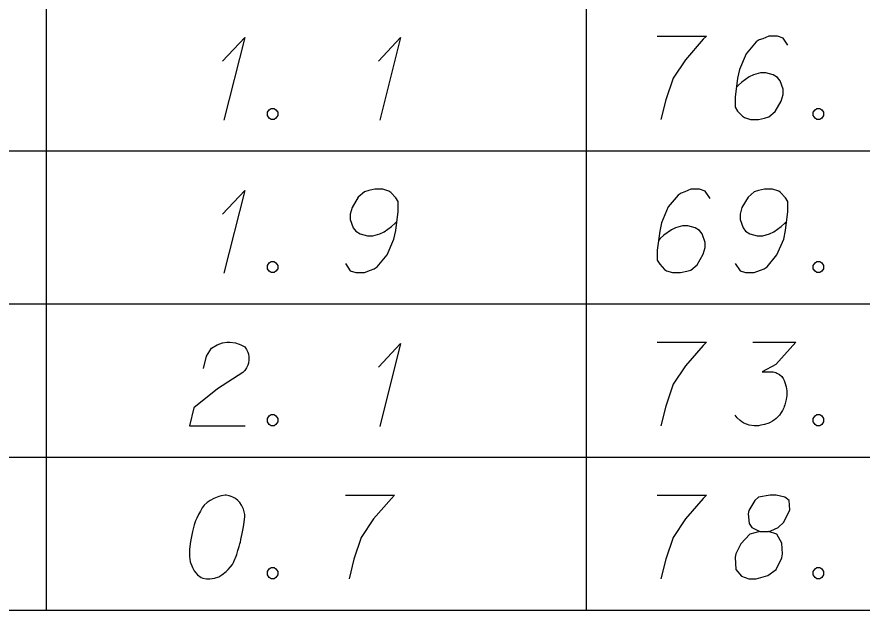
# Model space of a CAD drawing. Extents: x 2074207 to 2076812, y 516372 to 523312.
# Drawn here: x 2076524.39 to 2076572.95, y 520594.33 to 520628.43 of the extents above; entities that cross this region are included whole.
import ezdxf

# ---------------------------------------------------------------- set-up
doc = ezdxf.new("R2010")
doc.units = 0
for name, color, linetype in [('Prop DirtTable_ Soil Test Results - Outline (Major)', 7, 'Continuous'), ('Prop DirtTable_ Soil Test Results - Outline (Minor)', 7, 'Continuous'), ('Prop DirtTable_ Soil Test Results - Tx (Sample Data)', 7, 'Continuous')]:
    doc.layers.add(name, color=color, linetype=linetype)

msp = doc.modelspace()

# ---------------------------------------------------------------- linework, layer by layer
at = {"layer": 'Prop DirtTable_ Soil Test Results - Outline (Major)'}
msp.add_line((2076260.609, 520594.333), (2076811.903, 520594.333), dxfattribs=at)
at = {"layer": 'Prop DirtTable_ Soil Test Results - Outline (Minor)'}
for p, q in [((2076526.074, 520629.533), (2076526.074, 520620.733)), ((2076557.094, 520629.533), (2076557.094, 520620.733)), ((2076260.609, 520620.733), (2076811.903, 520620.733)), ((2076260.609, 520620.733), (2076811.903, 520620.733)), ((2076526.074, 520620.733), (2076526.074, 520611.933)), ((2076557.094, 520620.733), (2076557.094, 520611.933)), ((2076260.609, 520611.933), (2076811.903, 520611.933)), ((2076260.609, 520611.933), (2076811.903, 520611.933)), ((2076526.074, 520611.933), (2076526.074, 520603.133)), ((2076557.094, 520611.933), (2076557.094, 520603.133)), ((2076260.609, 520603.133), (2076811.903, 520603.133)), ((2076260.609, 520603.133), (2076811.903, 520603.133)), ((2076526.074, 520603.133), (2076526.074, 520594.333)), ((2076557.094, 520603.133), (2076557.094, 520594.333)), ((2076260.609, 520594.333), (2076811.903, 520594.333))]:
    msp.add_line(p, q, dxfattribs=at)
at = {"layer": 'Prop DirtTable_ Soil Test Results - Tx (Sample Data)'}
for points in [[(2076536.207, 520625.895), (2076537.477, 520627.256), (2076536.277, 520622.494)], [(2076545.167, 520625.895), (2076546.437, 520627.256), (2076545.237, 520622.494)], [(2076561.182, 520627.332), (2076564.004, 520627.332), (2076563.827, 520627.143), (2076562.804, 520625.971), (2076562.099, 520624.913), (2076561.676, 520623.665), (2076561.393, 520622.532)], [(2076568.695, 520626.802), (2076568.413, 520627.218), (2076568.096, 520627.332), (2076567.602, 520627.332), (2076567.249, 520627.18), (2076567.038, 520627.105), (2076566.861, 520626.991), (2076566.297, 520626.311), (2076565.909, 520625.404), (2076565.803, 520624.913), (2076565.662, 520623.817), (2076565.662, 520623.25), (2076565.803, 520623.023), (2076566.085, 520622.721), (2076566.191, 520622.645), (2076566.544, 520622.532), (2076567.002, 520622.532), (2076567.355, 520622.607), (2076567.602, 520622.683), (2076567.955, 520622.985), (2076568.307, 520623.59), (2076568.413, 520623.968), (2076568.413, 520624.27), (2076568.237, 520624.762), (2076568.096, 520624.95), (2076567.849, 520625.102), (2076567.426, 520625.215), (2076567.108, 520625.215), (2076566.72, 520625.102), (2076566.473, 520624.988), (2076566.05, 520624.686), (2076565.838, 520624.497), (2076565.732, 520624.384)], [(2076538.993, 520623.174), (2076539.17, 520623.174), (2076539.276, 520623.099), (2076539.381, 520622.947), (2076539.381, 520622.758), (2076539.276, 520622.607), (2076539.17, 520622.532), (2076538.993, 520622.532), (2076538.888, 520622.607), (2076538.782, 520622.758), (2076538.782, 520622.947), (2076538.888, 520623.099), (2076538.993, 520623.174)], [(2076570.353, 520623.174), (2076570.53, 520623.174), (2076570.636, 520623.099), (2076570.741, 520622.947), (2076570.741, 520622.758), (2076570.636, 520622.607), (2076570.53, 520622.532), (2076570.353, 520622.532), (2076570.248, 520622.607), (2076570.142, 520622.758), (2076570.142, 520622.947), (2076570.248, 520623.099), (2076570.353, 520623.174)], [(2076536.207, 520617.095), (2076537.477, 520618.456), (2076536.277, 520613.694)], [(2076543.262, 520614.261), (2076543.544, 520613.845), (2076543.861, 520613.732), (2076544.355, 520613.732), (2076544.708, 520613.883), (2076544.92, 520613.958), (2076545.096, 520614.072), (2076545.66, 520614.752), (2076546.049, 520615.659), (2076546.154, 520616.15), (2076546.295, 520617.247), (2076546.295, 520617.813), (2076546.154, 520618.04), (2076545.872, 520618.343), (2076545.766, 520618.418), (2076545.414, 520618.532), (2076544.955, 520618.532), (2076544.602, 520618.456), (2076544.355, 520618.38), (2076544.003, 520618.078), (2076543.65, 520617.473), (2076543.544, 520617.095), (2076543.544, 520616.793), (2076543.72, 520616.302), (2076543.861, 520616.113), (2076544.108, 520615.962), (2076544.532, 520615.848), (2076544.849, 520615.848), (2076545.237, 520615.962), (2076545.484, 520616.075), (2076545.907, 520616.377), (2076546.119, 520616.566), (2076546.225, 520616.68)], [(2076564.215, 520618.002), (2076563.933, 520618.418), (2076563.616, 520618.532), (2076563.122, 520618.532), (2076562.769, 520618.38), (2076562.558, 520618.305), (2076562.381, 520618.191), (2076561.817, 520617.511), (2076561.429, 520616.604), (2076561.323, 520616.113), (2076561.182, 520615.017), (2076561.182, 520614.45), (2076561.323, 520614.223), (2076561.605, 520613.921), (2076561.711, 520613.845), (2076562.064, 520613.732), (2076562.522, 520613.732), (2076562.875, 520613.807), (2076563.122, 520613.883), (2076563.475, 520614.185), (2076563.827, 520614.79), (2076563.933, 520615.168), (2076563.933, 520615.47), (2076563.757, 520615.962), (2076563.616, 520616.15), (2076563.369, 520616.302), (2076562.946, 520616.415), (2076562.628, 520616.415), (2076562.24, 520616.302), (2076561.993, 520616.188), (2076561.57, 520615.886), (2076561.358, 520615.697), (2076561.252, 520615.584)], [(2076565.662, 520614.261), (2076565.944, 520613.845), (2076566.261, 520613.732), (2076566.755, 520613.732), (2076567.108, 520613.883), (2076567.32, 520613.958), (2076567.496, 520614.072), (2076568.06, 520614.752), (2076568.449, 520615.659), (2076568.554, 520616.15), (2076568.695, 520617.247), (2076568.695, 520617.813), (2076568.554, 520618.04), (2076568.272, 520618.343), (2076568.166, 520618.418), (2076567.814, 520618.532), (2076567.355, 520618.532), (2076567.002, 520618.456), (2076566.755, 520618.38), (2076566.403, 520618.078), (2076566.05, 520617.473), (2076565.944, 520617.095), (2076565.944, 520616.793), (2076566.12, 520616.302), (2076566.261, 520616.113), (2076566.508, 520615.962), (2076566.932, 520615.848), (2076567.249, 520615.848), (2076567.637, 520615.962), (2076567.884, 520616.075), (2076568.307, 520616.377), (2076568.519, 520616.566), (2076568.625, 520616.68)], [(2076538.993, 520614.374), (2076539.17, 520614.374), (2076539.276, 520614.299), (2076539.381, 520614.147), (2076539.381, 520613.958), (2076539.276, 520613.807), (2076539.17, 520613.732), (2076538.993, 520613.732), (2076538.888, 520613.807), (2076538.782, 520613.958), (2076538.782, 520614.147), (2076538.888, 520614.299), (2076538.993, 520614.374)], [(2076570.353, 520614.374), (2076570.53, 520614.374), (2076570.636, 520614.299), (2076570.741, 520614.147), (2076570.741, 520613.958), (2076570.636, 520613.807), (2076570.53, 520613.732), (2076570.353, 520613.732), (2076570.248, 520613.807), (2076570.142, 520613.958), (2076570.142, 520614.147), (2076570.248, 520614.299), (2076570.353, 520614.374)], [(2076535.113, 520608.22), (2076535.289, 520608.938), (2076535.572, 520609.391), (2076535.889, 520609.58), (2076536.207, 520609.694), (2076536.454, 520609.732), (2076536.63, 520609.732), (2076536.947, 520609.694), (2076537.159, 520609.618), (2076537.265, 520609.58), (2076537.477, 520609.467), (2076537.582, 520609.316), (2076537.653, 520609.165), (2076537.688, 520609.051), (2076537.723, 520608.9), (2076537.723, 520608.711), (2076537.688, 520608.522), (2076537.653, 520608.409), (2076537.582, 520608.258), (2076537.477, 520608.106), (2076537.371, 520607.993), (2076535.924, 520607.048), (2076534.549, 520605.952), (2076534.302, 520604.932), (2076537.512, 520604.932)], [(2076561.182, 520609.732), (2076564.004, 520609.732), (2076563.827, 520609.543), (2076562.804, 520608.371), (2076562.099, 520607.313), (2076561.676, 520606.065), (2076561.393, 520604.932)], [(2076566.685, 520609.732), (2076569.154, 520609.732), (2076567.99, 520608.447), (2076567.214, 520608.031), (2076567.849, 520608.031), (2076567.99, 520607.993), (2076568.06, 520607.955), (2076568.131, 520607.917), (2076568.202, 520607.88), (2076568.343, 520607.766), (2076568.413, 520607.653), (2076568.484, 520607.539), (2076568.519, 520607.426), (2076568.59, 520607.162), (2076568.625, 520606.935), (2076568.625, 520606.821), (2076568.625, 520606.67), (2076568.59, 520606.443), (2076568.554, 520606.292), (2076568.519, 520606.141), (2076568.484, 520606.028), (2076568.449, 520605.952), (2076568.413, 520605.876), (2076568.378, 520605.801), (2076568.307, 520605.687), (2076568.202, 520605.536), (2076568.096, 520605.423), (2076568.025, 520605.347), (2076567.919, 520605.272), (2076567.814, 520605.196), (2076567.672, 520605.121), (2076567.602, 520605.083), (2076567.355, 520605.007), (2076567.143, 520604.969), (2076567.002, 520604.932), (2076566.755, 520604.932), (2076566.473, 520604.969), (2076566.367, 520605.007), (2076566.261, 520605.045), (2076566.156, 520605.083), (2076566.05, 520605.158), (2076565.944, 520605.234), (2076565.768, 520605.385), (2076565.662, 520605.536)], [(2076545.167, 520608.295), (2076546.437, 520609.656), (2076545.237, 520604.894)], [(2076538.993, 520605.574), (2076539.17, 520605.574), (2076539.276, 520605.499), (2076539.381, 520605.347), (2076539.381, 520605.158), (2076539.276, 520605.007), (2076539.17, 520604.932), (2076538.993, 520604.932), (2076538.888, 520605.007), (2076538.782, 520605.158), (2076538.782, 520605.347), (2076538.888, 520605.499), (2076538.993, 520605.574)], [(2076570.353, 520605.574), (2076570.53, 520605.574), (2076570.636, 520605.499), (2076570.741, 520605.347), (2076570.741, 520605.158), (2076570.636, 520605.007), (2076570.53, 520604.932), (2076570.353, 520604.932), (2076570.248, 520605.007), (2076570.142, 520605.158), (2076570.142, 520605.347), (2076570.248, 520605.499), (2076570.353, 520605.574)], [(2076536.418, 520600.932), (2076536.348, 520600.932), (2076536.136, 520600.894), (2076535.995, 520600.856), (2076535.889, 520600.818), (2076535.713, 520600.743), (2076535.501, 520600.629), (2076535.325, 520600.516), (2076535.148, 520600.365), (2076535.043, 520600.213), (2076534.937, 520600.025), (2076534.831, 520599.836), (2076534.725, 520599.609), (2076534.655, 520599.458), (2076534.584, 520599.231), (2076534.478, 520598.853), (2076534.372, 520598.286), (2076534.302, 520597.832), (2076534.302, 520597.417), (2076534.337, 520597.114), (2076534.478, 520596.774), (2076534.584, 520596.585), (2076534.76, 520596.358), (2076534.972, 520596.207), (2076535.078, 520596.169), (2076535.289, 520596.132), (2076535.466, 520596.132), (2076535.748, 520596.169), (2076535.995, 520596.245), (2076536.171, 520596.358), (2076536.418, 520596.547), (2076536.524, 520596.661), (2076536.665, 520596.812), (2076536.771, 520596.963), (2076536.842, 520597.076), (2076536.912, 520597.265), (2076536.947, 520597.341), (2076537.018, 520597.53), (2076537.089, 520597.757), (2076537.159, 520597.984), (2076537.194, 520598.135), (2076537.23, 520598.248), (2076537.265, 520598.399), (2076537.335, 520598.739), (2076537.371, 520598.928), (2076537.406, 520599.117), (2076537.441, 520599.382), (2076537.477, 520599.722), (2076537.477, 520599.836), (2076537.441, 520599.987), (2076537.406, 520600.138), (2076537.3, 520600.365), (2076537.194, 520600.516), (2076537.089, 520600.629), (2076536.947, 520600.743), (2076536.806, 520600.818), (2076536.7, 520600.856), (2076536.595, 520600.894), (2076536.418, 520600.932)], [(2076543.262, 520600.932), (2076546.084, 520600.932), (2076545.907, 520600.743), (2076544.884, 520599.571), (2076544.179, 520598.513), (2076543.756, 520597.265), (2076543.473, 520596.132)], [(2076561.182, 520600.932), (2076564.004, 520600.932), (2076563.827, 520600.743), (2076562.804, 520599.571), (2076562.099, 520598.513), (2076561.676, 520597.265), (2076561.393, 520596.132)], [(2076567.073, 520598.853), (2076567.567, 520598.853), (2076567.708, 520598.891), (2076568.131, 520599.08), (2076568.449, 520599.382), (2076568.801, 520600.1), (2076568.766, 520600.629), (2076568.519, 520600.818), (2076568.025, 520600.932), (2076567.672, 520600.932), (2076567.002, 520600.818), (2076566.791, 520600.629), (2076566.438, 520600.062), (2076566.403, 520599.873), (2076566.473, 520599.306), (2076566.614, 520599.08), (2076567.073, 520598.853), (2076566.508, 520598.702), (2076565.979, 520598.135), (2076565.697, 520597.568), (2076565.662, 520597.379), (2076565.697, 520596.661), (2076566.015, 520596.283), (2076566.438, 520596.132), (2076566.861, 520596.132), (2076567.531, 520596.321), (2076568.025, 520596.661), (2076568.343, 520597.341), (2076568.378, 520597.568), (2076568.343, 520598.173), (2076568.06, 520598.702), (2076567.567, 520598.853)], [(2076538.993, 520596.774), (2076539.17, 520596.774), (2076539.276, 520596.699), (2076539.381, 520596.547), (2076539.381, 520596.358), (2076539.276, 520596.207), (2076539.17, 520596.132), (2076538.993, 520596.132), (2076538.888, 520596.207), (2076538.782, 520596.358), (2076538.782, 520596.547), (2076538.888, 520596.699), (2076538.993, 520596.774)], [(2076570.353, 520596.774), (2076570.53, 520596.774), (2076570.636, 520596.699), (2076570.741, 520596.547), (2076570.741, 520596.358), (2076570.636, 520596.207), (2076570.53, 520596.132), (2076570.353, 520596.132), (2076570.248, 520596.207), (2076570.142, 520596.358), (2076570.142, 520596.547), (2076570.248, 520596.699), (2076570.353, 520596.774)]]:
    msp.add_lwpolyline(points, dxfattribs=at)

doc.saveas('drawing.dxf')
